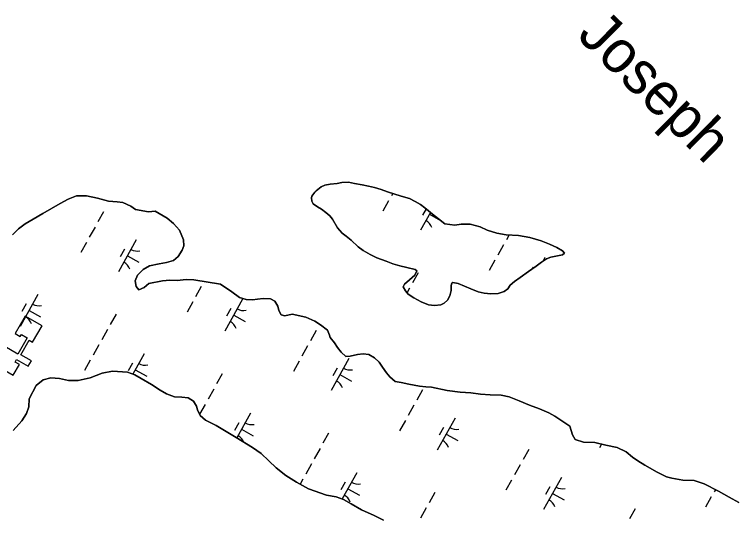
# Model space of a CAD drawing. Extents: x 3923531 to 3943530, y 207391 to 229799.
# Drawn here: x 3937836 to 3938825, y 219171 to 219860 of the extents above; entities that cross this region are included whole.
import ezdxf

# ---------------------------------------------------------------- set-up
doc = ezdxf.new("R2010")
doc.units = 0
for name, color, linetype in [('V-CHAN-DOCK', 7, 'Continuous'), ('V-RIVR-IDEN', 7, 'Continuous'), ('V-TOPO-SHOR', 7, 'Continuous'), ('V-WETL-SWMP', 7, 'Continuous')]:
    doc.layers.add(name, color=color, linetype=linetype)

msp = doc.modelspace()

# ---------------------------------------------------------------- linework, layer by layer
at = {"layer": 'V-CHAN-DOCK'}
msp.add_lwpolyline([(3937853.31, 219418.86), (3937840.35, 219396.55), (3937804.46, 219417.39), (3937799.98, 219409.66), (3937808.03, 219404.98), (3937811.56, 219411.06), (3937821.74, 219405.15), (3937808.59, 219382.51), (3937834.18, 219367.65), (3937842.71, 219382.34), (3937836.86, 219385.74), (3937838.82, 219389.11), (3937854.6, 219379.94), (3937858.95, 219387.44), (3937844.63, 219395.76), (3937856.11, 219415.53), (3937860.68, 219412.88), (3937873.55, 219435.05), (3937850.48, 219448.45), (3937836.62, 219424.58), (3937843.79, 219420.42), (3937845.51, 219423.38)], close=True, dxfattribs=at)
at = {"layer": 'V-TOPO-SHOR'}
for points in [[(3938423.97, 219574.64), (3938415.33, 219581.25), (3938407.09, 219587.47), (3938401.4, 219592.08), (3938396.3, 219596.49), (3938390.41, 219600.7), (3938383.53, 219605.12), (3938375.46, 219608.97), (3938364.22, 219612.05), (3938345.29, 219618.38), (3938337.01, 219621.23), (3938327.74, 219624.1), (3938319.45, 219625.77), (3938310.77, 219627.64), (3938300.5, 219629.72), (3938292.01, 219631.2), (3938282.91, 219630.89), (3938276.56, 219629.58), (3938267.26, 219628.68), (3938260.12, 219627.17), (3938254.95, 219624.85), (3938248.17, 219619.58), (3938246.37, 219617.62), (3938242.36, 219612.12), (3938241.54, 219609.96), (3938242.09, 219605.2), (3938244.03, 219601.82), (3938249.92, 219597.8), (3938255.43, 219594.58), (3938261.12, 219589.97), (3938266.61, 219585.56), (3938270.52, 219580.77), (3938277.12, 219568.83), (3938283.78, 219561.84), (3938288.87, 219557.44), (3938295.94, 219552.22), (3938305.54, 219543.22), (3938312.42, 219538.2), (3938321.66, 219532.77), (3938331.1, 219528.12), (3938343.91, 219523.43), (3938352.98, 219519.78), (3938362.44, 219517.11), (3938371.92, 219515.03), (3938383.36, 219511.95), (3938385.71, 219510.14), (3938382.89, 219504.44), (3938375.5, 219497.79), (3938368.52, 219492.12), (3938366.9, 219488.58), (3938370.2, 219483.01), (3938373.91, 219478.42), (3938381.58, 219473.59), (3938391.41, 219467.95), (3938401.66, 219463.89), (3938409.76, 219463.01), (3938418.27, 219463.71), (3938423.04, 219466.04), (3938427.44, 219470.35), (3938430.86, 219476.05), (3938432.52, 219483.35), (3938432.39, 219490.08), (3938433.22, 219493.63), (3938434.61, 219494.4), (3938441.92, 219492.75), (3938459.45, 219485.64), (3938469.3, 219481.58), (3938477.59, 219479.72), (3938486.68, 219478.63), (3938496.77, 219479.12), (3938504.91, 219482.01), (3938509.7, 219485.91), (3938513.31, 219490.82), (3938518.9, 219495.71), (3938526.68, 219501.37), (3938538.23, 219509.36), (3938548.59, 219516.77), (3938555.77, 219522.03), (3938562.94, 219526.71), (3938568.5, 219529.02), (3938577.82, 219530.71), (3938584.56, 219532.22), (3938587.35, 219534.57), (3938584.62, 219537.76), (3938576.95, 219541.99), (3938566.91, 219546.85), (3938555.48, 219551.32), (3938540.1, 219555.63), (3938524.5, 219558.56), (3938507.69, 219559.52), (3938494.66, 219561.83), (3938481.84, 219565.93), (3938472, 219570.18), (3938458.58, 219574.08), (3938446.12, 219574.21), (3938437.6, 219572.52), (3938423.97, 219574.64)], [(3937832.99, 219559.6), (3937841.25, 219567.69), (3937850.69, 219574.57), (3937861.32, 219581.04), (3937874.75, 219588.47), (3937886.59, 219595.53), (3937898.42, 219602.18), (3937909.45, 219608.05), (3937920.66, 219612.52), (3937934.21, 219612.58), (3937949.33, 219609.63), (3937964.24, 219605.29), (3937976.19, 219604.57), (3937983.96, 219603.69), (3937994.87, 219598.79), (3938001.2, 219594.14), (3938019.11, 219590.97), (3938027.89, 219591.87), (3938044.34, 219582.33), (3938053.03, 219575.07), (3938061.51, 219565.81), (3938066.75, 219552.6), (3938067.07, 219544.62), (3938064.82, 219538.46), (3938059.74, 219529.94), (3938053.31, 219524.43), (3938043.51, 219521.54), (3938033.52, 219519.85), (3938020.34, 219517), (3938011.72, 219512.3), (3938004.06, 219504.4), (3938000.79, 219496.67), (3938002.31, 219489.07), (3938005.65, 219484.46), (3938012.85, 219487.37), (3938019.29, 219493.09), (3938038.27, 219496.48), (3938048.04, 219497.37), (3938058.01, 219497.27), (3938070.58, 219498.33), (3938080.94, 219498.03), (3938117.16, 219492.07), (3938132.8, 219481.54), (3938143.49, 219474.06), (3938152.23, 219471.18), (3938161, 219470.49), (3938167.78, 219471.41), (3938175.57, 219472.53), (3938185.53, 219471.83), (3938191.68, 219468.97), (3938195.79, 219461.95), (3938197.13, 219456.16), (3938200.46, 219450.34), (3938205.43, 219448.9), (3938215.42, 219451.19), (3938234.11, 219446.8), (3938246.02, 219441.3), (3938254.14, 219436.63), (3938263.43, 219429.16), (3938266.15, 219422.55), (3938267.32, 219419.35), (3938273.22, 219411.71), (3938277.34, 219405.69), (3938282.06, 219399.06), (3938288.38, 219393.42), (3938294.56, 219393.55), (3938304.75, 219395.84), (3938312.34, 219396.96), (3938319.9, 219395.88), (3938327.83, 219391.61), (3938333.95, 219385.57), (3938338.46, 219378.54), (3938344.16, 219370.91), (3938348.89, 219365.28), (3938356, 219359.22), (3938364.36, 219357.74), (3938374.5, 219355.64), (3938389.43, 219352.7), (3938397.79, 219352.02), (3938405.56, 219351.54), (3938427.24, 219346.73), (3938444.76, 219344.55), (3938459.5, 219343.8)], [(3938340.19, 219169.9), (3938327.14, 219176.14), (3938310.07, 219183.69), (3938296.04, 219191.85), (3938285.62, 219197.86), (3938275.45, 219201.83), (3938262.36, 219204), (3938237.52, 219212.47), (3938221.07, 219221.85), (3938206.5, 219230.89), (3938193.21, 219241.04), (3938183.54, 219250.79), (3938172.79, 219260.67), (3938161.08, 219269), (3938138.73, 219282.47), (3938111.63, 219299.18), (3938096.75, 219306.31), (3938089.64, 219312.57), (3938086.13, 219320.38), (3938084.59, 219325.58), (3938080.48, 219332.4), (3938073.35, 219336.85), (3938064.39, 219337.94), (3938054.62, 219338.05), (3938043.5, 219342.35), (3938034.98, 219347.22), (3938023.3, 219354.92), (3938009.03, 219363.44), (3938000.11, 219368.11), (3937990.18, 219371.8), (3937969.86, 219373.21), (3937955.88, 219370.57), (3937939.26, 219364.16), (3937922.68, 219360.35), (3937909.72, 219360.28)], [(3937909.72, 219360.28), (3937897.39, 219363), (3937885.63, 219363.92), (3937875.24, 219361.43), (3937865.59, 219353.56), (3937856.03, 219335.32), (3937855.72, 219324.35), (3937852.44, 219315.22), (3937845.76, 219305.32), (3937834.06, 219292.28)], [(3938459.5, 219343.8), (3938472.44, 219341.67), (3938485.98, 219340.74), (3938500.73, 219340.39), (3938511.88, 219338.28), (3938525.37, 219332.75), (3938539.46, 219326.63), (3938553.37, 219321.7), (3938565.87, 219316.39), (3938574, 219311.72), (3938594.39, 219298.15), (3938598.45, 219286.35), (3938601.78, 219280.13), (3938613.5, 219276.42), (3938628.84, 219275.66), (3938643.76, 219272.32), (3938659.47, 219268.77), (3938671.77, 219262.86), (3938680.27, 219255.99), (3938687.59, 219250.74), (3938697.3, 219244.86), (3938714.15, 219235.51), (3938726.64, 219228.8), (3938733.8, 219227.14), (3938749.12, 219224.38), (3938764.46, 219224.03), (3938778.17, 219219.3), (3938797.6, 219209.13), (3938812.47, 219201.2), (3938825.55, 219193.69)]]:
    msp.add_lwpolyline(points, dxfattribs=at)
at = {"layer": 'V-WETL-SWMP'}
for p, q in [((3937909.45, 219608.05), (3937898.42, 219602.18)), ((3937920.66, 219612.52), (3937909.45, 219608.05)), ((3937934.21, 219612.58), (3937920.66, 219612.52)), ((3937949.33, 219609.63), (3937934.21, 219612.58)), ((3937964.24, 219605.29), (3937949.33, 219609.63)), ((3938352.67, 219615.91), (3938350.96, 219612.86)), ((3937898.42, 219602.18), (3937886.59, 219595.53)), ((3937976.19, 219604.57), (3937964.24, 219605.29)), ((3937983.96, 219603.69), (3937976.19, 219604.57)), ((3937994.87, 219598.79), (3937983.96, 219603.69)), ((3938001.2, 219594.14), (3937994.87, 219598.79)), ((3938347.06, 219605.88), (3938339.26, 219591.91)), ((3937874.76, 219588.47), (3937861.32, 219581.04)), ((3937886.59, 219595.53), (3937874.76, 219588.47)), ((3937957.65, 219590.95), (3937949.85, 219576.98)), ((3938019.11, 219590.97), (3938001.2, 219594.14)), ((3938027.89, 219591.87), (3938019.11, 219590.97)), ((3938044.34, 219582.33), (3938027.89, 219591.87)), ((3938404.2, 219589.81), (3938390.77, 219565.77)), ((3938398.18, 219594.86), (3938393.3, 219586.12)), ((3937861.32, 219581.04), (3937850.69, 219574.57)), ((3938053.03, 219575.07), (3938044.34, 219582.33)), ((3938402.96, 219587.59), (3938418.1, 219579.13)), ((3937850.69, 219574.57), (3937841.25, 219567.69)), ((3937945.95, 219570), (3937938.14, 219556.03)), ((3938061.51, 219565.81), (3938053.03, 219575.07)), ((3937841.25, 219567.69), (3937832.99, 219559.6)), ((3938066.76, 219552.6), (3938061.51, 219565.81)), ((3938511.58, 219559.3), (3938507.88, 219552.69)), ((3937934.24, 219549.04), (3937926.44, 219535.08)), ((3938002.33, 219552.58), (3937977.95, 219508.93)), ((3938067.07, 219544.62), (3938066.76, 219552.6)), ((3937986.33, 219539.76), (3937980.48, 219529.28)), ((3938064.81, 219538.46), (3938067.07, 219544.62)), ((3938503.98, 219545.71), (3938496.18, 219531.74)), ((3937990.14, 219530.76), (3938005.85, 219521.98)), ((3938053.31, 219524.43), (3938059.74, 219529.94)), ((3938059.74, 219529.94), (3938064.81, 219538.46)), ((3938020.34, 219517), (3938033.52, 219519.85)), ((3938033.52, 219519.85), (3938043.51, 219521.54)), ((3938043.51, 219521.54), (3938053.31, 219524.43)), ((3938492.28, 219524.76), (3938484.47, 219510.79)), ((3938560.36, 219528.29), (3938557.5, 219523.16)), ((3938004.06, 219504.41), (3938011.72, 219512.3)), ((3938011.72, 219512.3), (3938020.34, 219517)), ((3938544.36, 219515.47), (3938542.75, 219512.59)), ((3938000.79, 219496.67), (3938004.06, 219504.41)), ((3938387.41, 219507.74), (3938379.61, 219493.77)), ((3938002.31, 219489.07), (3938000.79, 219496.67)), ((3938019.29, 219493.08), (3938012.85, 219487.37)), ((3938038.27, 219496.48), (3938019.29, 219493.08)), ((3938048.04, 219497.37), (3938038.27, 219496.48)), ((3938058.01, 219497.27), (3938048.04, 219497.37)), ((3938070.58, 219498.33), (3938058.01, 219497.27)), ((3938080.94, 219498.03), (3938070.58, 219498.33)), ((3938117.16, 219492.07), (3938080.94, 219498.03)), ((3938132.8, 219481.54), (3938117.16, 219492.07)), ((3938005.65, 219484.45), (3938002.31, 219489.07)), ((3938012.85, 219487.37), (3938005.65, 219484.45)), ((3938091.16, 219488.87), (3938083.36, 219474.9)), ((3938143.49, 219474.06), (3938132.8, 219481.54)), ((3938375.7, 219486.79), (3938372.21, 219480.53)), ((3937867.93, 219477.93), (3937843.54, 219434.28)), ((3938147.54, 219471.46), (3938123.16, 219427.81)), ((3938152.23, 219471.18), (3938143.49, 219474.06)), ((3938161, 219470.49), (3938152.23, 219471.18)), ((3938167.78, 219471.41), (3938161, 219470.49)), ((3938175.57, 219472.53), (3938167.78, 219471.41)), ((3938185.53, 219471.83), (3938175.57, 219472.53)), ((3938191.68, 219468.97), (3938185.53, 219471.83)), ((3937851.92, 219465.11), (3937846.07, 219454.63)), ((3938079.46, 219467.92), (3938071.65, 219453.95)), ((3938195.79, 219461.95), (3938191.68, 219468.97)), ((3938197.13, 219456.16), (3938195.79, 219461.95)), ((3937855.73, 219456.11), (3937871.45, 219447.33)), ((3937974.59, 219450.9), (3937966.79, 219436.93)), ((3938131.54, 219458.63), (3938125.69, 219448.16)), ((3938135.35, 219449.63), (3938151.07, 219440.85)), ((3938200.46, 219450.34), (3938197.13, 219456.16)), ((3938205.43, 219448.9), (3938200.46, 219450.34)), ((3938215.42, 219451.18), (3938205.43, 219448.9)), ((3938234.11, 219446.8), (3938215.42, 219451.18)), ((3938246.01, 219441.3), (3938234.11, 219446.8)), ((3938254.14, 219436.63), (3938246.01, 219441.3)), ((3937962.88, 219429.95), (3937955.08, 219415.98)), ((3938263.43, 219429.16), (3938254.14, 219436.63)), ((3938248.08, 219428.7), (3938240.28, 219414.73)), ((3938266.15, 219422.55), (3938263.43, 219429.16)), ((3938267.32, 219419.35), (3938266.15, 219422.55)), ((3938273.22, 219411.71), (3938267.32, 219419.35)), ((3938277.34, 219405.69), (3938273.22, 219411.71)), ((3937951.18, 219409), (3937943.38, 219395.03)), ((3938236.37, 219407.75), (3938228.57, 219393.78)), ((3938282.06, 219399.06), (3938277.34, 219405.69)), ((3938013.14, 219396.81), (3937997.62, 219369.04)), ((3938292.76, 219390.33), (3938268.37, 219346.68)), ((3938288.38, 219393.42), (3938282.06, 219399.06)), ((3938294.56, 219393.55), (3938288.38, 219393.42)), ((3938304.75, 219395.84), (3938294.56, 219393.55)), ((3938312.34, 219396.96), (3938304.75, 219395.84)), ((3938319.9, 219395.88), (3938312.34, 219396.96)), ((3938327.83, 219391.61), (3938319.9, 219395.88)), ((3938333.95, 219385.57), (3938327.83, 219391.61)), ((3937939.47, 219388.05), (3937931.67, 219374.08)), ((3937997.14, 219383.99), (3937991.28, 219373.51)), ((3938224.67, 219386.8), (3938216.87, 219372.83)), ((3938338.46, 219378.54), (3938333.95, 219385.57)), ((3937939.26, 219364.16), (3937955.88, 219370.57)), ((3937955.88, 219370.57), (3937969.86, 219373.21)), ((3937969.86, 219373.21), (3937990.18, 219371.81)), ((3937990.18, 219371.81), (3938000.11, 219368.11)), ((3938000.95, 219374.99), (3938016.66, 219366.21)), ((3938276.76, 219377.51), (3938270.9, 219367.03)), ((3938344.16, 219370.91), (3938338.46, 219378.54)), ((3938348.89, 219365.28), (3938344.16, 219370.91)), ((3937865.59, 219353.56), (3937875.24, 219361.43)), ((3937875.24, 219361.43), (3937885.64, 219363.92)), ((3937885.64, 219363.92), (3937897.39, 219363)), ((3937897.39, 219363), (3937909.72, 219360.28)), ((3937922.68, 219360.34), (3937939.26, 219364.16)), ((3938000.11, 219368.11), (3938009.03, 219363.44)), ((3938009.03, 219363.44), (3938023.3, 219354.92)), ((3938119.8, 219369.78), (3938112, 219355.81)), ((3938280.57, 219368.51), (3938296.28, 219359.73)), ((3938356, 219359.22), (3938348.89, 219365.28)), ((3937856.03, 219335.32), (3937865.59, 219353.56)), ((3937909.72, 219360.28), (3937922.68, 219360.34)), ((3938023.3, 219354.92), (3938034.98, 219347.22)), ((3938364.36, 219357.74), (3938356, 219359.22)), ((3938374.5, 219355.64), (3938364.36, 219357.74)), ((3938389.43, 219352.7), (3938374.5, 219355.64)), ((3938397.79, 219352.01), (3938389.43, 219352.7)), ((3938405.56, 219351.54), (3938397.79, 219352.01)), ((3938427.24, 219346.73), (3938405.56, 219351.54)), ((3938034.98, 219347.22), (3938043.5, 219342.35)), ((3938043.5, 219342.35), (3938054.62, 219338.05)), ((3938108.1, 219348.83), (3938100.29, 219334.86)), ((3938393.29, 219347.58), (3938385.49, 219333.61)), ((3938444.76, 219344.55), (3938427.24, 219346.73)), ((3938459.5, 219343.8), (3938444.76, 219344.55)), ((3938472.44, 219341.67), (3938459.5, 219343.8)), ((3938485.98, 219340.74), (3938472.44, 219341.67)), ((3938500.73, 219340.38), (3938485.98, 219340.74)), ((3937855.72, 219324.35), (3937856.03, 219335.32)), ((3938054.62, 219338.05), (3938064.39, 219337.94)), ((3938064.39, 219337.94), (3938073.35, 219336.85)), ((3938073.35, 219336.85), (3938080.48, 219332.39)), ((3938080.48, 219332.39), (3938084.59, 219325.58)), ((3938511.88, 219338.27), (3938500.73, 219340.38)), ((3938525.37, 219332.75), (3938511.88, 219338.27)), ((3938539.46, 219326.63), (3938525.37, 219332.75)), ((3937852.44, 219315.22), (3937855.72, 219324.35)), ((3938084.59, 219325.58), (3938086.13, 219320.38)), ((3938096.39, 219327.87), (3938088.84, 219314.35)), ((3938381.59, 219326.62), (3938373.79, 219312.65)), ((3938553.37, 219321.7), (3938539.46, 219326.63)), ((3938565.87, 219316.39), (3938553.37, 219321.7)), ((3937845.75, 219305.32), (3937852.44, 219315.22)), ((3938086.13, 219320.38), (3938089.64, 219312.56)), ((3938089.64, 219312.56), (3938096.75, 219306.31)), ((3938158.35, 219315.69), (3938139.53, 219281.99)), ((3938574, 219311.72), (3938565.87, 219316.39)), ((3938594.39, 219298.15), (3938574, 219311.72)), ((3937834.06, 219292.28), (3937845.75, 219305.32)), ((3938096.75, 219306.31), (3938111.63, 219299.18)), ((3938142.35, 219302.86), (3938136.5, 219292.39)), ((3938369.88, 219305.67), (3938362.08, 219291.7)), ((3938437.97, 219309.21), (3938413.59, 219265.56)), ((3938111.63, 219299.18), (3938138.73, 219282.47)), ((3938146.16, 219293.86), (3938161.87, 219285.08)), ((3938421.97, 219296.38), (3938416.12, 219285.91)), ((3938598.45, 219286.35), (3938594.39, 219298.15)), ((3938138.73, 219282.47), (3938161.08, 219269)), ((3938265.02, 219288.65), (3938257.21, 219274.69)), ((3938425.78, 219287.38), (3938441.49, 219278.6)), ((3938601.78, 219280.13), (3938598.45, 219286.35)), ((3938613.5, 219276.42), (3938601.78, 219280.13)), ((3938628.84, 219275.67), (3938613.5, 219276.42)), ((3938643.76, 219272.32), (3938628.84, 219275.67)), ((3938637.72, 219273.68), (3938634.92, 219268.67)), ((3938659.47, 219268.77), (3938643.76, 219272.32)), ((3938161.08, 219269), (3938172.79, 219260.67)), ((3938253.31, 219267.7), (3938245.51, 219253.73)), ((3938538.51, 219266.45), (3938530.7, 219252.48)), ((3938671.77, 219262.86), (3938659.47, 219268.77)), ((3938680.27, 219255.99), (3938671.77, 219262.86)), ((3938172.79, 219260.67), (3938183.54, 219250.79)), ((3938687.59, 219250.74), (3938680.27, 219255.99)), ((3938183.54, 219250.79), (3938193.2, 219241.04)), ((3938241.61, 219246.75), (3938233.8, 219232.78)), ((3938526.8, 219245.5), (3938519, 219231.53)), ((3938697.3, 219244.86), (3938687.59, 219250.74)), ((3938692.13, 219247.98), (3938692, 219247.75)), ((3938714.15, 219235.51), (3938697.3, 219244.86)), ((3938193.2, 219241.04), (3938206.5, 219230.89)), ((3938303.57, 219234.56), (3938283.52, 219198.68)), ((3938726.64, 219228.8), (3938714.15, 219235.51)), ((3938206.5, 219230.89), (3938221.08, 219221.85)), ((3938229.9, 219225.8), (3938226.1, 219218.99)), ((3938515.1, 219224.55), (3938507.29, 219210.58)), ((3938583.19, 219228.08), (3938558.8, 219184.43)), ((3938733.8, 219227.13), (3938726.64, 219228.8)), ((3938749.12, 219224.38), (3938733.8, 219227.13)), ((3938764.46, 219224.02), (3938749.12, 219224.38)), ((3938778.17, 219219.3), (3938764.46, 219224.02)), ((3938221.08, 219221.85), (3938237.52, 219212.47)), ((3938237.52, 219212.47), (3938262.36, 219204)), ((3938287.56, 219221.74), (3938281.71, 219211.26)), ((3938291.37, 219212.74), (3938307.09, 219203.96)), ((3938567.18, 219215.26), (3938561.33, 219204.78)), ((3938797.6, 219209.13), (3938778.17, 219219.3)), ((3938262.36, 219204), (3938275.45, 219201.83)), ((3938410.23, 219207.53), (3938402.43, 219193.56)), ((3938570.99, 219206.26), (3938586.71, 219197.48)), ((3938793.42, 219211.32), (3938791.84, 219208.49)), ((3938812.47, 219201.2), (3938797.6, 219209.13)), ((3938275.45, 219201.83), (3938285.62, 219197.86)), ((3938285.62, 219197.86), (3938296.04, 219191.85)), ((3938787.93, 219201.51), (3938780.13, 219187.54)), ((3938825.55, 219193.69), (3938812.47, 219201.2)), ((3938296.04, 219191.85), (3938310.07, 219183.69)), ((3938310.07, 219183.69), (3938327.14, 219176.14)), ((3938398.53, 219186.58), (3938390.72, 219172.61)), ((3938683.72, 219185.33), (3938675.92, 219171.36)), ((3938327.14, 219176.14), (3938340.19, 219169.9))]:
    msp.add_line(p, q, dxfattribs=at)
msp.add_lwpolyline([(3938423.97, 219574.64), (3938437.6, 219572.52), (3938446.12, 219574.21), (3938458.58, 219574.08), (3938472, 219570.18), (3938481.84, 219565.93), (3938494.66, 219561.84), (3938507.69, 219559.52), (3938524.5, 219558.56), (3938540.1, 219555.63), (3938555.48, 219551.32), (3938566.91, 219546.85), (3938576.95, 219541.99), (3938584.62, 219537.76), (3938587.35, 219534.57), (3938584.56, 219532.22), (3938577.82, 219530.71), (3938568.5, 219529.02), (3938562.94, 219526.71), (3938555.77, 219522.03), (3938548.6, 219516.77), (3938538.23, 219509.36), (3938526.67, 219501.36), (3938518.9, 219495.71), (3938513.31, 219490.82), (3938509.7, 219485.91), (3938504.91, 219482.01), (3938496.77, 219479.12), (3938486.68, 219478.63), (3938477.59, 219479.72), (3938469.3, 219481.58), (3938459.45, 219485.64), (3938441.92, 219492.75), (3938434.61, 219494.4), (3938433.22, 219493.63), (3938432.39, 219490.08), (3938432.52, 219483.35), (3938430.86, 219476.05), (3938427.44, 219470.35), (3938423.04, 219466.04), (3938418.27, 219463.71), (3938409.76, 219463.01), (3938401.66, 219463.89), (3938391.41, 219467.95), (3938381.58, 219473.59), (3938373.91, 219478.42), (3938370.2, 219483.01), (3938366.9, 219488.58), (3938368.52, 219492.12), (3938375.5, 219497.79), (3938382.89, 219504.44), (3938385.71, 219510.14), (3938383.36, 219511.95), (3938371.92, 219515.04), (3938362.44, 219517.11), (3938352.98, 219519.78), (3938343.91, 219523.44), (3938331.1, 219528.12), (3938321.66, 219532.77), (3938312.41, 219538.2), (3938305.54, 219543.22), (3938295.94, 219552.22), (3938288.87, 219557.44), (3938283.78, 219561.84), (3938277.12, 219568.84), (3938270.52, 219580.77), (3938266.61, 219585.56), (3938261.12, 219589.97), (3938255.43, 219594.58), (3938249.93, 219597.8), (3938244.03, 219601.82), (3938242.09, 219605.2), (3938241.54, 219609.96), (3938242.36, 219612.12), (3938246.37, 219617.62), (3938248.17, 219619.58), (3938254.95, 219624.85), (3938260.12, 219627.17), (3938267.26, 219628.68), (3938276.56, 219629.57), (3938282.91, 219630.89), (3938292.01, 219631.2), (3938300.5, 219629.72), (3938310.77, 219627.64), (3938319.45, 219625.77), (3938327.75, 219624.1), (3938337.01, 219621.23), (3938345.29, 219618.38), (3938364.22, 219612.05), (3938375.46, 219608.97), (3938383.53, 219605.12), (3938390.41, 219600.7), (3938396.3, 219596.49), (3938401.4, 219592.08), (3938407.09, 219587.47), (3938415.33, 219581.25)], close=True, dxfattribs=at)
for centre, start, end in [((3938389.69, 219563.36), 20.03808, 61.58174), ((3938003.82, 219554.75), 240.03808, 281.58174), ((3937976.87, 219506.53), 20.03808, 61.58174), ((3937869.41, 219480.11), 240.03808, 281.58174), ((3938149.03, 219473.63), 240.03808, 281.58174), ((3937842.47, 219431.88), 20.03808, 61.58174), ((3938122.09, 219425.4), 20.03808, 61.58174), ((3938014.62, 219398.98), 240.03808, 281.58174), ((3938294.24, 219392.51), 240.03808, 281.58174), ((3938267.3, 219344.28), 20.03808, 61.58174), ((3938159.84, 219317.86), 240.03808, 281.58174), ((3938439.46, 219311.38), 240.03808, 281.58174), ((3938132.9, 219269.63), 21.57379, 61.58174), ((3938412.52, 219263.15), 20.03808, 61.58174), ((3938305.05, 219236.73), 240.03808, 281.58174), ((3938584.67, 219230.26), 240.03808, 281.58174), ((3938278.11, 219188.51), 20.03808, 61.58174), ((3938557.73, 219182.03), 20.03808, 61.58174)]:
    msp.add_arc(centre, 17.62, start, end, dxfattribs=at)

# ---------------------------------------------------------------- texts
at = {"layer": 'V-RIVR-IDEN'}
msp.add_text('Joseph', height=58, rotation=315.31079, dxfattribs=at).set_placement((3938602.75, 219830.09))

doc.saveas('drawing.dxf')
